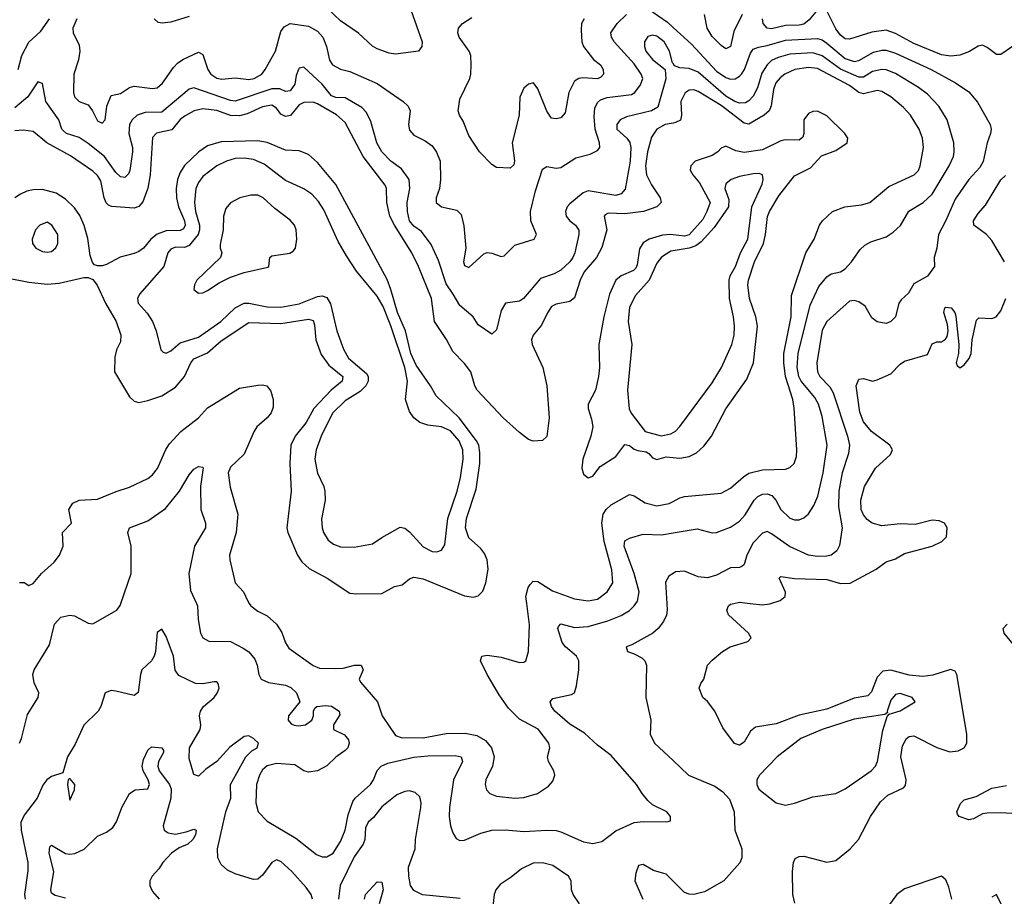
# Model space of a CAD drawing. Header units: inches. Extents: x 1603819 to 1745079, y 385938 to 533966.
# Tile 316 of 561: x 1737151 to 1741445, y 418722 to 422547. Entities that reach past the tile are written whole.
import ezdxf

# ---------------------------------------------------------------- set-up
doc = ezdxf.new("R2010")
doc.units = ezdxf.units.IN
doc.header["$MEASUREMENT"] = 0
for name, color, linetype in [('B7431', 7, 'Continuous'), ('B7432', 7, 'Continuous'), ('B7441', 7, 'Continuous'), ('B7442', 7, 'Continuous')]:
    doc.layers.add(name, color=color, linetype=linetype)

msp = doc.modelspace()

# ---------------------------------------------------------------- linework, layer by layer
at = {"layer": 'B7431', "color": 5}
for points, elevation in [([(1737149.7, 419390), (1737158.7, 419410), (1737184.4, 419515.6), (1737231.6, 419590), (1737233.6, 419610), (1737214.1, 419654.1), (1737208.5, 419690), (1737213.5, 419710), (1737280.9, 419819.1), (1737302.9, 419910), (1737330, 419940.4), (1737368.8, 419948.8), (1737390, 419945.2), (1737450, 419914.3), (1737470, 419910.3), (1737574, 419970), (1737588.5, 419991.5), (1737591.5, 420000)], 260), ([(1737921.9, 420000), (1737926.4, 419990), (1737929.4, 419930), (1737939.6, 419870), (1737948.9, 419850), (1737976, 419836), (1738070, 419834.2), (1738125.4, 419805.4), (1738150, 419788.1), (1738176.5, 419756.5), (1738186.7, 419730), (1738193.6, 419690), (1738203.6, 419670), (1738235.1, 419655.1), (1738310, 419643.5), (1738332.9, 419632.9), (1738358, 419610), (1738372.2, 419570), (1738323.1, 419510), (1738321.1, 419490), (1738335.2, 419475.2), (1738348.2, 419468.2), (1738366.1, 419466.1), (1738397.6, 419470), (1738425, 419490), (1738432, 419510), (1738431.8, 419530), (1738437.6, 419542.4), (1738447.3, 419550), (1738484.8, 419555.2), (1738510, 419552.3), (1738544.2, 419530), (1738546.4, 419513.6), (1738519, 419470), (1738519.3, 419450), (1738567.3, 419427.3), (1738585, 419405), (1738587.5, 419390), (1738581.1, 419370), (1738570, 419358.4), (1738530.1, 419329.9), (1738490, 419291.4), (1738450.1, 419269.9), (1738410, 419263.8), (1738389.7, 419269.7), (1738350, 419295.9), (1738270, 419301.3), (1738230, 419291.7), (1738210, 419274.6), (1738196.1, 419250), (1738183.3, 419210), (1738180.2, 419130), (1738190.2, 419090.2), (1738230.2, 419050.2), (1738355.6, 418975.6), (1738444.7, 418904.7), (1738470, 418894.4), (1738490, 418894.4), (1738518, 418910), (1738550, 418961.6), (1738569.9, 419010.1), (1738583, 419077), (1738603.8, 419136.2), (1738613.3, 419150), (1738680.2, 419210), (1738693.9, 419230), (1738709.5, 419270.5), (1738727, 419290), (1738756.5, 419303.5), (1738870, 419328.8), (1738930, 419334.6), (1739050, 419336.2), (1739076, 419330), (1739081.4, 419310), (1739043.3, 419230), (1739025.6, 419110), (1739024.4, 419070), (1739029.4, 419029.4), (1739039.7, 418999.7), (1739054.3, 418974.3), (1739070, 418965.3), (1739090, 418967.4), (1739161.7, 418998.3), (1739210, 419011.1), (1739268.1, 419011.9), (1739350, 419004.6), (1739450, 419010.9), (1739490, 419009.2), (1739510, 419003.8), (1739610, 418960.2), (1739650, 418952.4), (1739690, 418962), (1739750, 419007.9), (1739830, 419043.6), (1739870, 419048.9), (1739972.3, 419047.7), (1739988.4, 419051.6), (1739989, 419070), (1739972.7, 419090), (1739910, 419120.7), (1739890, 419139.6), (1739864.7, 419170), (1739840.5, 419210), (1739730, 419336.4), (1739670, 419381.5), (1739614, 419434), (1739550, 419473.5), (1739485.1, 419530), (1739469.7, 419550), (1739464.2, 419570), (1739475.3, 419584.7), (1739557, 419603), (1739569.7, 419610.3), (1739579.6, 419640.4), (1739589.8, 419710), (1739589.8, 419750), (1739579.2, 419770), (1739530.7, 419810), (1739517.2, 419830), (1739497.4, 419890), (1739500.2, 419899.8), (1739510, 419911), (1739570, 419895.4), (1739630, 419899), (1739715.7, 419924.3), (1739773.2, 419946.8), (1739810, 419969.4), (1739831, 419989), (1739838, 420000)], 260), ([(1738152, 420000), (1738159.1, 419990), (1738190, 419966.7), (1738230, 419945.6), (1738270, 419910.2), (1738293.5, 419873.5), (1738310, 419828.7), (1738324.2, 419804.2), (1738430, 419728.8), (1738458, 419718), (1738530, 419716.1), (1738562, 419718), (1738610.6, 419730.6), (1738640.5, 419730), (1738649.1, 419710), (1738631.3, 419670), (1738637.2, 419657.2), (1738711, 419571), (1738731.5, 419510), (1738790, 419423.8), (1738814.5, 419414.5), (1738910, 419413.9), (1739010, 419432.3), (1739093.4, 419433.4), (1739143.8, 419423.8), (1739181.8, 419401.8), (1739208.3, 419370), (1739220.2, 419330), (1739213.2, 419290), (1739182.9, 419230), (1739180.7, 419210), (1739186.6, 419186.6), (1739201.3, 419170), (1739230, 419158.4), (1739310, 419150.2), (1739350, 419152.6), (1739409.4, 419170), (1739457.6, 419202.4), (1739476, 419224), (1739484, 419250), (1739480.4, 419270), (1739457.3, 419310), (1739452.2, 419330), (1739462.9, 419370), (1739458.5, 419390), (1739412.1, 419452.1), (1739330, 419495.2), (1739282.5, 419542.5), (1739241.2, 419601.2), (1739189.3, 419690), (1739160.7, 419750), (1739166.3, 419770), (1739190, 419773.9), (1739250, 419765.1), (1739330, 419742.3), (1739350, 419744.4), (1739358, 419750), (1739369, 419791), (1739373.6, 419906.4), (1739362, 420000)], 280), ([(1739973, 420000), (1739975, 419970), (1739971.4, 419948.6), (1739958.6, 419921.4), (1739934.7, 419890), (1739912.4, 419870), (1739820.9, 419819.1), (1739795.1, 419810), (1739800.7, 419790), (1739830, 419780.8), (1739863.3, 419763.3), (1739877.4, 419750), (1739884, 419730), (1739881.4, 419590), (1739903, 419490), (1739900.4, 419430), (1739919.7, 419390), (1740000, 419314)], 240), ([(1738427.7, 418710), (1738421.8, 418730), (1738400.6, 418760.6), (1738338, 418830), (1738290, 418873.7), (1738270, 418881.8), (1738250, 418870.3), (1738210, 418814.9), (1738190, 418797), (1738170, 418794.9), (1738090, 418820.7), (1738056.9, 418836.9), (1738030, 418861.1), (1738014.4, 418890), (1738013.5, 418930), (1738050.1, 419090), (1738071.5, 419150), (1738070.1, 419210), (1738136.8, 419330), (1738163, 419357), (1738185.8, 419370), (1738192.2, 419390), (1738170, 419411.1), (1738150, 419422.5), (1738130, 419419.5), (1738067, 419373), (1738010, 419310.2), (1737963.2, 419276.8), (1737930, 419245.7), (1737910, 419253), (1737890, 419322.8), (1737891.4, 419370), (1737937.4, 419450), (1737941.4, 419470), (1737935.5, 419510), (1737938.6, 419530), (1737951.9, 419550), (1737998.3, 419590), (1738011.8, 419608.2), (1738020.1, 419630), (1738016.2, 419650), (1738010, 419658.3), (1737998.4, 419658.4), (1737949.5, 419649.5), (1737917.3, 419650), (1737845.3, 419685.3), (1737828.8, 419708.8), (1737822, 419770), (1737790, 419855.5), (1737770, 419888.2), (1737750, 419873), (1737743.6, 419790), (1737737.9, 419770), (1737725.6, 419750), (1737683.7, 419710), (1737677, 419690), (1737668.1, 419611.9), (1737650, 419598.4), (1737570, 419617.6), (1737550, 419619.5), (1737523.7, 419610), (1737504.8, 419550), (1737493.6, 419530), (1737430.6, 419469.4), (1737393.4, 419386.6), (1737358.9, 419330), (1737338.7, 419261.3), (1737290, 419244.4), (1737268.5, 419230), (1737252.4, 419207.6), (1737226.3, 419150), (1737170, 419076.8), (1737156, 419044), (1737157.6, 419010), (1737187, 418870), (1737186.3, 418833.7), (1737171.4, 418730), (1737174.1, 418710)], 240), ([(1737350, 418714.5), (1737305.6, 418725.6), (1737290, 418736), (1737287.1, 418750), (1737299.9, 418830), (1737279.5, 418910), (1737282.3, 418937.7), (1737290, 418945.3), (1737350, 418908.5), (1737370, 418905.4), (1737391.3, 418908.7), (1737432.4, 418927.6), (1737490, 418984.9), (1737530, 419002.3), (1737557.5, 419022.5), (1737573.5, 419046.5), (1737595.6, 419110), (1737630, 419170.3), (1737653.8, 419186.2), (1737710, 419190.7), (1737716.4, 419210), (1737710.8, 419230), (1737689.3, 419269.3), (1737684.9, 419290), (1737690, 419318.4), (1737710, 419359.1), (1737725.6, 419374.4), (1737770.2, 419370.2), (1737778, 419358), (1737778.5, 419350), (1737755.5, 419310), (1737753.1, 419290), (1737759.3, 419270), (1737803.5, 419210), (1737811.7, 419190), (1737810.1, 419150), (1737776.5, 419030), (1737780.3, 419010), (1737798.5, 418998.5), (1737830, 418993.4), (1737877.1, 419002.9), (1737910, 419015.6), (1737920.3, 419010), (1737917.7, 418990), (1737905.8, 418970), (1737883.7, 418950), (1737846.1, 418933.9), (1737812.8, 418910), (1737774.7, 418870), (1737757.3, 418842.7), (1737728.1, 418810), (1737719, 418790), (1737718.5, 418770), (1737730, 418743), (1737759.3, 418710)], 220), ([(1739072.1, 418712.1), (1738908.1, 418728.1), (1738870, 418747.4), (1738855.5, 418770), (1738847.2, 418810), (1738846, 418850), (1738875.3, 418930), (1738877.3, 418970), (1738900.1, 419110), (1738901.8, 419130), (1738895.7, 419155.7), (1738875.3, 419175.3), (1738850, 419181.8), (1738830, 419179.3), (1738795, 419165), (1738730, 419111.9), (1738694.2, 419065.8), (1738670, 419045.2), (1738658.7, 419021.3), (1738655.6, 418970), (1738648.6, 418950), (1738610, 418894.4), (1738548, 418770), (1738541.6, 418710)], 240), ([(1739592.3, 418690), (1739563.9, 418730), (1739556.9, 418750), (1739555.6, 418790), (1739543.6, 418810), (1739476, 418856), (1739430, 418868.8), (1739390, 418867.4), (1739338.5, 418841.5), (1739294.6, 418805.4), (1739245.9, 418774.1), (1739226.8, 418750), (1739219.5, 418730), (1739210.6, 418649.4)], 240), ([(1740000, 418788.4), (1739970, 418818.2), (1739914.2, 418834.2), (1739870, 418861.1), (1739850, 418856.3), (1739837.2, 418822.8), (1739832.8, 418790), (1739867.8, 418710)], 240), ([(1738654.9, 418710), (1738659.4, 418730), (1738710, 418785.5), (1738730, 418784), (1738735.8, 418750), (1738717.8, 418690)], 220)]:
    msp.add_lwpolyline(points, dxfattribs=dict(at, elevation=elevation))
at = {"layer": 'B7431', "color": 5, "elevation": 240}
msp.add_lwpolyline([(1737370, 419236), (1737362.8, 419230), (1737359.5, 419210), (1737370, 419141), (1737390, 419186), (1737391.7, 419210)], close=True, dxfattribs=at)
at = {"layer": 'B7432', "color": 5}
for points, elevation in [([(1739850, 422623.5), (1739975.5, 422535.5), (1740000, 422513)], 240), ([(1737399.6, 422550), (1737382.2, 422510), (1737383.9, 422490), (1737410, 422435.6), (1737413.7, 422410), (1737407.8, 422372.2), (1737387.1, 422310), (1737386, 422230), (1737389.8, 422210), (1737410, 422189.7), (1737450, 422175.1), (1737468.7, 422150), (1737490, 422105.3), (1737510, 422095.1), (1737523.2, 422110), (1737530.2, 422170), (1737550, 422216.9), (1737590, 422224.5), (1737629.1, 422250.9), (1737650, 422256.3), (1737730, 422246.5), (1737750, 422249.1), (1737774, 422270), (1737821.1, 422338.9), (1737840.6, 422359.4), (1737864.7, 422375.3), (1737930, 422405.1), (1737950, 422395.1), (1737971.4, 422330), (1737984.5, 422310), (1738010, 422292.1), (1738032.5, 422287.5), (1738090, 422292.8), (1738150, 422285.8), (1738172.9, 422290), (1738206.7, 422310), (1738220.7, 422330), (1738266.6, 422410), (1738290, 422495.1), (1738304.1, 422515.9), (1738330, 422529.8), (1738410, 422518.1), (1738450, 422496.5), (1738473.3, 422470), (1738489.1, 422430), (1738502.5, 422370), (1738514.7, 422350), (1738550, 422330.7), (1738590, 422321.6), (1738710, 422269), (1738823.6, 422190), (1738844.2, 422170), (1738854, 422150), (1738846.5, 422090), (1738850, 422065.6), (1738870, 422042.8), (1738919.1, 422019.1), (1738950, 421996.3), (1738968.4, 421968.4), (1738984.1, 421930), (1738986.2, 421850), (1738981.7, 421810), (1738967, 421770), (1738966.6, 421750), (1738990.6, 421730.6), (1739056.6, 421716.6), (1739076.6, 421696.6), (1739088.1, 421648.1), (1739096.8, 421550), (1739086.3, 421490), (1739090, 421475.1), (1739110, 421466), (1739175, 421525), (1739190, 421531), (1739210, 421528.9), (1739250, 421513.3), (1739263.6, 421516.4), (1739310, 421562.9), (1739394.4, 421590), (1739404, 421610), (1739380.1, 421670), (1739378.6, 421710), (1739399.8, 421800.2), (1739430, 421895.1), (1739450, 421907.1), (1739490, 421899.4), (1739510, 421902.4), (1739576.1, 421943.9), (1739639.1, 421960.9), (1739670, 421975.8), (1739680.2, 421990), (1739679.4, 422010), (1739661, 422070), (1739655.9, 422124.1), (1739659.4, 422160.6), (1739670, 422185.7), (1739683.3, 422196.7), (1739712.5, 422207.5), (1739818.9, 422221.1), (1739833.8, 422230), (1739857.6, 422262.4), (1739867.8, 422290), (1739861.4, 422310), (1739830, 422354.6), (1739743.2, 422450), (1739732, 422470), (1739729.2, 422490), (1739756, 422530), (1739796.8, 422570)], 240), ([(1737890, 422561), (1737810, 422535.8), (1737772.1, 422532.1), (1737755.1, 422535.1), (1737737.2, 422550)], 220), ([(1738856.5, 422590), (1738906, 422450), (1738903.8, 422430), (1738890.5, 422410), (1738790, 422397.1), (1738761.6, 422401.6), (1738710, 422419.1), (1738690, 422431.2), (1738628.1, 422488.1), (1738550, 422542), (1738494.5, 422594.5)], 220), ([(1739611.8, 422550), (1739601.5, 422530), (1739599.1, 422500.9), (1739602.3, 422450), (1739609.7, 422429.7), (1739653.5, 422373.5), (1739683.2, 422350), (1739695.9, 422330), (1739696.3, 422310), (1739684.4, 422295.6), (1739671.1, 422288.9), (1739606.6, 422293.4), (1739589.7, 422290.3), (1739570, 422278.5), (1739545.1, 422230), (1739530, 422140.9), (1739510, 422118.9), (1739490, 422115.1), (1739470, 422117.6), (1739450, 422147.8), (1739410, 422244.7), (1739391.2, 422271.2), (1739370, 422266), (1739350, 422248), (1739331.3, 422208.7), (1739329.6, 422130), (1739297.9, 422010), (1739308.5, 421931.5), (1739306, 421914), (1739290, 421899.5), (1739230, 421901.6), (1739210, 421915.6), (1739155.6, 421970), (1739110, 422041.6), (1739084.2, 422104.2), (1739068.6, 422130), (1739063.5, 422150), (1739070, 422200.7), (1739113.3, 422290), (1739118.7, 422310), (1739120.2, 422350), (1739118.4, 422390), (1739110.6, 422410), (1739067.8, 422470), (1739061.2, 422490), (1739064.1, 422510), (1739081.2, 422530), (1739123.1, 422556.9)], 220), ([(1737144.4, 422330), (1737159.9, 422390), (1737190, 422449.3), (1737242.6, 422497.4), (1737280.4, 422550)], 240), ([(1740000, 422355.3), (1739998.2, 422358.2), (1739984.5, 422410), (1739960.7, 422450), (1739930, 422474.5), (1739910, 422479.9), (1739890, 422473.7), (1739876, 422450), (1739875.5, 422430), (1739881.2, 422410), (1739910, 422372.8), (1739965, 422330), (1739968.4, 422288.4), (1739934.1, 422165.9), (1739905.7, 422150), (1739796.6, 422123.4), (1739769.2, 422110), (1739754.4, 422090), (1739754.3, 422070), (1739798.8, 422030), (1739811.4, 422011.4), (1739816.2, 421990), (1739812.6, 421930), (1739791.9, 421808.1), (1739773.3, 421786.7), (1739750, 421779.6), (1739630, 421800.5), (1739608.3, 421791.7), (1739550, 421743.5), (1739538.6, 421730), (1739531, 421710), (1739534.6, 421690), (1739550, 421669.4), (1739574.7, 421650), (1739588.5, 421628.5), (1739589.2, 421609.2), (1739572.2, 421530), (1739563.7, 421510), (1739549.4, 421490), (1739510, 421454.2), (1739482.1, 421437.9), (1739422.1, 421417.9), (1739347.4, 421330), (1739330, 421319.4), (1739270, 421309.8), (1739250, 421278.4), (1739230, 421194), (1739210, 421175.1), (1739150, 421215.8), (1739128.5, 421250), (1739070, 421299.7), (1739041.7, 421350), (1739010, 421394.6), (1738976.5, 421496.5), (1738945.6, 421565.6), (1738902.4, 421622.4), (1738870, 421645.5), (1738850.8, 421670), (1738841.5, 421710), (1738840.1, 421750), (1738852.8, 421810), (1738849.9, 421850), (1738816.3, 421896.3), (1738769.9, 421930), (1738730, 421970.7), (1738708.5, 422010), (1738682.3, 422102.3), (1738662.7, 422142.7), (1738643.5, 422163.5), (1738570, 422206.5), (1738530, 422207.6), (1738510, 422215.4), (1738470, 422266.2), (1738390, 422339.2), (1738370, 422335.1), (1738366.2, 422330), (1738355.9, 422304.1), (1738350, 422265.3), (1738330, 422236.9), (1738310, 422233.6), (1738285.3, 422245.3), (1738250, 422245.3), (1738090, 422192), (1738070, 422194.7), (1737910, 422249.4), (1737890, 422243.2), (1737770, 422144.1), (1737698.3, 422141.7), (1737663.8, 422130), (1737640.8, 422110), (1737630, 422089.5), (1737626.4, 422050), (1737642.5, 421990), (1737643, 421970), (1737631.3, 421888.7), (1737625.5, 421874.5), (1737610, 421857.7), (1737590, 421861), (1737570, 421880.6), (1737520.9, 421950), (1737450, 422007.1), (1737410, 422032.5), (1737355.3, 422050), (1737341.4, 422061.4), (1737334.3, 422070), (1737321.1, 422110), (1737264.5, 422190), (1737250, 422269.2), (1737230, 422276.2), (1737185.6, 422210), (1737130, 422162.8)], 260), ([(1740000, 422096.1), (1739965.5, 422090), (1739929.4, 422070), (1739905.4, 422034.6), (1739888.2, 421970), (1739879.7, 421910), (1739884.8, 421870), (1739905.8, 421825.8), (1739943.5, 421770), (1739948.6, 421750), (1739929.1, 421730), (1739870.6, 421709.4), (1739790, 421700.4), (1739717.3, 421702.7), (1739704.1, 421695.9), (1739699.7, 421690), (1739710.6, 421630), (1739690, 421552.4), (1739665.7, 421510), (1739612.7, 421447.3), (1739594.4, 421410), (1739570, 421332.8), (1739550, 421317.8), (1739490, 421306.4), (1739470, 421295.3), (1739451.8, 421268.2), (1739426.4, 421213.6), (1739390.2, 421170), (1739382.9, 421150), (1739386.2, 421130), (1739431.6, 421030), (1739448.9, 420948.9), (1739459.3, 420810), (1739450, 420728.3), (1739430, 420711), (1739390, 420708.2), (1739370, 420715.3), (1739330, 420745.9), (1739259.9, 420810), (1739145.4, 420930), (1739135.2, 420950), (1739117.6, 421010), (1739090, 421047.3), (1739039.9, 421099.9), (1739012.1, 421152.1), (1738959.3, 421230), (1738946.2, 421330), (1738889.4, 421470), (1738860.9, 421530), (1738785.4, 421650), (1738765.5, 421690), (1738752.2, 421750), (1738750.9, 421810), (1738744.3, 421824.3), (1738648, 421950), (1738570, 422098.6), (1738531.9, 422131.9), (1738450, 422180.4), (1738430, 422187.8), (1738390, 422185.7), (1738370, 422175.3), (1738331.4, 422128.6), (1738310, 422124.1), (1738290, 422134.5), (1738270, 422160.8), (1738250, 422173.4), (1738210, 422167.2), (1738143.3, 422136.7), (1738110, 422127.1), (1738070, 422128.5), (1738010, 422150.3), (1737950, 422157.4), (1737911.4, 422148.6), (1737872.2, 422127.8), (1737850, 422111.1), (1737813.9, 422066.1), (1737748.1, 422051.9), (1737730, 422033.5), (1737720.5, 421870), (1737710, 421812.1), (1737687.1, 421752.9), (1737670, 421732.1), (1737650, 421724.1), (1737551.7, 421731.7), (1737538.1, 421738.1), (1737527.4, 421747.4), (1737518.5, 421770), (1737504, 421844), (1737490, 421867), (1737470, 421886.2), (1737372.5, 421952.5), (1737268.9, 422010), (1737210, 422058.9), (1737165.6, 422065.6), (1737130, 422061.4)], 280), ([(1736990, 421441.2), (1737190, 421402.1), (1737270, 421393.1), (1737322.3, 421397.7), (1737430, 421422), (1737450, 421421.6), (1737470, 421414), (1737489.1, 421389.1), (1737525, 421310), (1737571, 421230), (1737592.2, 421170), (1737590, 421141.2), (1737573, 421107), (1737565.1, 421074.9), (1737564, 421010), (1737630, 420901.1), (1737650, 420882.3), (1737670, 420877.2), (1737710, 420884.8), (1737770, 420905.7), (1737830, 420943.9), (1737869.4, 420990), (1737897.3, 421050), (1737910, 421066.7), (1737970, 421093.6), (1738030, 421145.6), (1738150, 421225.5), (1738290, 421220.7), (1738410, 421240.4), (1738430, 421234.2), (1738435.8, 421215.8), (1738441.9, 421150), (1738465.6, 421085.6), (1738498.9, 421038.9), (1738559.4, 420990), (1738557.6, 420970), (1738509.1, 420930.9), (1738434.2, 420850), (1738399.5, 420790), (1738352, 420730), (1738333.2, 420690), (1738329.5, 420610), (1738335.3, 420490), (1738315.4, 420330), (1738319.8, 420310), (1738361.7, 420210), (1738381.8, 420181.8), (1738413.1, 420153.1), (1738491.5, 420110), (1738590, 420045.3), (1738621.2, 420041.2), (1738730, 420043.6), (1738785.5, 420074.5), (1738819.1, 420080.9), (1738850, 420107.2), (1738870, 420114.4), (1738910, 420107.7), (1739090, 420033.8), (1739130, 420028), (1739150, 420033.1), (1739170, 420054), (1739183.7, 420090), (1739193.8, 420150), (1739189.9, 420190), (1739177.5, 420217.5), (1739160.8, 420240.8), (1739110, 420286.8), (1739094.2, 420330), (1739098.9, 420370), (1739141.6, 420498.4), (1739158.1, 420610), (1739157.9, 420657.9), (1739152.4, 420690), (1739143.4, 420710), (1739066.7, 420810), (1738966.4, 420906.4), (1738942, 420950), (1738880, 421040), (1738856.5, 421090), (1738833, 421190), (1738798.3, 421270), (1738769.7, 421369.7), (1738752.8, 421412.8), (1738530, 421827.9), (1738450, 421923.7), (1738410, 421959.1), (1738370, 421975), (1738310, 421977.4), (1738230, 422010.9), (1738190, 422018.8), (1738030, 422013.7), (1737970, 421995.9), (1737932.6, 421970), (1737870, 421910.5), (1737850, 421880.3), (1737839.5, 421850), (1737833.6, 421810), (1737834.9, 421770), (1737843.2, 421730), (1737869.3, 421670), (1737872.6, 421650), (1737865, 421635), (1737850, 421627), (1737790, 421625.6), (1737750, 421610.6), (1737722, 421590), (1737690, 421550.6), (1737670, 421535.8), (1737650, 421526.5), (1737589, 421511), (1737530, 421479.2), (1737510, 421473.3), (1737490, 421472.8), (1737477.4, 421477.4), (1737467.7, 421487.7), (1737458.6, 421518.6), (1737447.5, 421592.5), (1737431.6, 421648.4), (1737412.6, 421692.6), (1737390, 421726.1), (1737350, 421764.2), (1737310, 421789.9), (1737250, 421806.2), (1737210, 421805), (1737181.6, 421798.4), (1737153.6, 421786.4), (1737130.2, 421770)], 320), ([(1740000, 421608), (1739990, 421609.1), (1739953.5, 421606.5), (1739896.5, 421590), (1739870, 421573.1), (1739853.3, 421546.7), (1739843.2, 421476.8), (1739837.3, 421462.7), (1739827.9, 421452.1), (1739773.4, 421430), (1739750.7, 421410), (1739723.4, 421350), (1739698.5, 421250), (1739677.1, 421130), (1739679.2, 421030), (1739675.3, 420990), (1739661.7, 420930), (1739629.5, 420870), (1739630.1, 420850), (1739644.6, 420804.6), (1739649.6, 420770), (1739642, 420730), (1739606.6, 420630), (1739601.8, 420590), (1739610, 420563.8), (1739630, 420547.6), (1739650, 420554.6), (1739682.5, 420597.5), (1739750, 420641.6), (1739790, 420693.1), (1739810, 420689.6), (1739830, 420673.5), (1739846.9, 420666.9), (1739882.1, 420662.1), (1739894.6, 420654.6), (1739910, 420635.9), (1739928.7, 420628.7), (1739970, 420640.1), (1740000, 420636.7)], 320), ([(1740000, 421538.6), (1739990, 421536.9), (1739950, 421510.7), (1739930, 421484), (1739896.6, 421410), (1739836.2, 421343.8), (1739810, 421293.3), (1739804.2, 421230), (1739820.9, 421130), (1739800.9, 420930), (1739809.3, 420849.3), (1739817.8, 420830), (1739878, 420750), (1739948.3, 420731.7), (1739990, 420739.7), (1740000, 420745.5)], 340), ([(1737150, 420091.3), (1737170, 420091), (1737190, 420078.8), (1737210, 420086.8), (1737246.3, 420130), (1737300.5, 420179.5), (1737324, 420210), (1737339.7, 420250), (1737338, 420310), (1737377, 420350), (1737365.3, 420410), (1737382, 420438), (1737410, 420450.2), (1737490, 420454.3), (1737571.1, 420488.9), (1737630, 420507.2), (1737710, 420544.8), (1737730, 420561.5), (1737751.2, 420588.8), (1737788.5, 420671.5), (1737804.3, 420695.7), (1737852.8, 420750), (1737929.9, 420810.1), (1737970, 420853.8), (1738110, 420938.6), (1738190, 420952.4), (1738210, 420953.8), (1738229, 420949), (1738245.8, 420925.8), (1738256.8, 420890), (1738256.1, 420856.1), (1738248.1, 420831.9), (1738230.2, 420810), (1738184.8, 420770), (1738171.5, 420748.5), (1738130, 420651.6), (1738070, 420595), (1738060.4, 420570), (1738068, 420508), (1738101.6, 420390), (1738094.6, 420310), (1738065.7, 420210), (1738066.7, 420190), (1738090.2, 420090), (1738126.9, 420050), (1738145, 420010), (1738152, 420000)], 280), ([(1737591.5, 420000), (1737637.1, 420130), (1737637.4, 420250), (1737623, 420310), (1737629.3, 420330), (1737710, 420359.7), (1737786.2, 420413.8), (1737848.2, 420490), (1737890, 420561.1), (1737910, 420585.3), (1737930, 420597), (1737950, 420594), (1737951.1, 420591.1), (1737939.4, 420510), (1737941.3, 420410), (1737960.6, 420350), (1737961.1, 420330), (1737913.8, 420250), (1737888.4, 420130), (1737896.4, 420056.4), (1737921.9, 420000)], 260), ([(1739362, 420000), (1739358.3, 420030), (1739368.4, 420070), (1739376.7, 420083.3), (1739390, 420097.2), (1739410, 420095.5), (1739474.6, 420054.6), (1739570, 420019.9), (1739630, 420011.6), (1739670, 420018.9), (1739713, 420050), (1739736.9, 420090), (1739733.3, 420146.7), (1739699.8, 420270), (1739689.6, 420350.4), (1739695, 420390), (1739708.2, 420410), (1739730.7, 420430), (1739810, 420476), (1739830, 420469.4), (1739878.3, 420438.3), (1739930, 420426.5), (1739983.8, 420436.2), (1740000, 420444.9)], 280), ([(1739838, 420000), (1739844.4, 420010), (1739851.6, 420050), (1739829.9, 420130), (1739786.9, 420250), (1739790, 420273.4), (1739810, 420284.7), (1739870, 420301.6), (1739950, 420299.4), (1740000, 420307.8)], 260), ([(1740000, 420130.9), (1739981.2, 420118.8), (1739966.6, 420093.4), (1739973, 420000)], 240)]:
    msp.add_lwpolyline(points, dxfattribs=dict(at, elevation=elevation))
for points, elevation in [([(1738130, 421943.1), (1738090, 421940.7), (1738052, 421930), (1738010, 421909.1), (1737950, 421863.2), (1737930, 421837.2), (1737918.3, 421810), (1737912.5, 421750), (1737918.2, 421710), (1737935.4, 421650), (1737935.1, 421630), (1737928.7, 421610), (1737890, 421562.4), (1737870, 421553.7), (1737830, 421554.4), (1737810, 421546), (1737797.1, 421530), (1737779.3, 421470), (1737673.4, 421350), (1737664.2, 421330), (1737667.2, 421310), (1737707.1, 421267.1), (1737730.2, 421230), (1737746, 421190), (1737766.4, 421106.4), (1737776.5, 421096.5), (1737790, 421092), (1737810, 421102.3), (1737850, 421137.4), (1737930, 421161.5), (1738028.3, 421230), (1738090.5, 421289.5), (1738130, 421309.7), (1738150.5, 421310.5), (1738230, 421293.6), (1738290, 421292.1), (1738370, 421306.9), (1738450, 421339.7), (1738470, 421342.8), (1738490, 421335.4), (1738506.9, 421306.9), (1738534.1, 421190), (1738563.3, 421110), (1738584.5, 421070), (1738662.6, 421002.6), (1738670.9, 420990), (1738670.9, 420970), (1738660.8, 420950), (1738635.3, 420924.7), (1738570, 420884.3), (1738514.6, 420830), (1738465.9, 420730), (1738443, 420670), (1738437.7, 420630), (1738444.5, 420590), (1738450, 420568.5), (1738477.7, 420510), (1738481.4, 420490), (1738482.3, 420450), (1738467.2, 420367.2), (1738469.4, 420330), (1738476.3, 420310), (1738496.4, 420276.4), (1738518.7, 420258.7), (1738550, 420247.1), (1738610, 420244.8), (1738690, 420260.2), (1738730, 420288.4), (1738810, 420332.9), (1738830, 420329.1), (1738850, 420312.4), (1738910, 420246.7), (1738950, 420226.7), (1738970, 420224.8), (1738990, 420232.6), (1739005, 420255), (1739018.6, 420370), (1739058.8, 420490), (1739073.4, 420550), (1739084.5, 420630), (1739083.6, 420670), (1739066.7, 420710), (1739030, 420752.5), (1738990, 420771), (1738930, 420777.6), (1738895.4, 420790), (1738869.6, 420809.6), (1738850, 420837.6), (1738832.7, 420890), (1738842.7, 420970), (1738830.7, 421029.3), (1738770, 421211.3), (1738735.2, 421295.2), (1738710, 421341.3), (1738619.9, 421450), (1738576.1, 421516.1), (1738539.8, 421579.8), (1738477.1, 421717.1), (1738454.3, 421754.3), (1738425.4, 421785.4), (1738390, 421809.2), (1738310, 421844.7), (1738216.3, 421916.3), (1738170, 421937.4)], 340), ([(1738190, 421782), (1738158.3, 421781.7), (1738110.3, 421769.7), (1738070, 421747.6), (1738050, 421723.7), (1738039.6, 421690), (1738037.8, 421630), (1738025.7, 421565.7), (1738025.3, 421550), (1738031.7, 421530), (1738027, 421510), (1737923.8, 421410), (1737913.4, 421390), (1737910.7, 421370), (1737930, 421353.4), (1737950, 421354.9), (1737970, 421365.3), (1738021.1, 421398.9), (1738070, 421423.1), (1738130, 421443.7), (1738232.7, 421467.3), (1738237.2, 421470), (1738241.2, 421510), (1738250, 421517.3), (1738328.3, 421528.3), (1738343.6, 421536.4), (1738354, 421550), (1738359.6, 421590), (1738356.9, 421630), (1738349.6, 421650), (1738330, 421671.6), (1738262.9, 421722.9), (1738212.8, 421770)], 360), ([(1737270, 421662.9), (1737239.1, 421650), (1737219.5, 421630), (1737204.6, 421590), (1737206.7, 421570), (1737220.5, 421550), (1737250, 421534.9), (1737270, 421532), (1737290, 421535.8), (1737308.5, 421551.5), (1737317.2, 421570), (1737317.2, 421610), (1737291.6, 421650)], 340)]:
    msp.add_lwpolyline(points, close=True, dxfattribs=dict(at, elevation=elevation))
at = {"layer": 'B7441', "color": 5}
for points, elevation in [([(1740531.6, 418691.6), (1740522.9, 418730), (1740521.2, 418830), (1740524.7, 418870), (1740533.2, 418886.8), (1740550, 418896.1), (1740570, 418898), (1740670, 418870.9), (1740710, 418879), (1740772.2, 418930), (1740809.1, 418970), (1740861.3, 419070), (1740905.4, 419134.6), (1740936.9, 419163.1), (1741004.4, 419195.6), (1741013.7, 419206.3), (1741016.1, 419230), (1740993.1, 419330), (1741000.8, 419379.2), (1741018.2, 419410), (1741030, 419419.5), (1741050, 419422), (1741150, 419370.7), (1741207.2, 419352.8), (1741243.3, 419356.7), (1741270, 419370.3), (1741281.1, 419390), (1741280.9, 419430), (1741238.2, 419690), (1741230, 419704.2), (1741210, 419711.4), (1741133.2, 419686.8), (1741090, 419681.9), (1741030, 419686.9), (1740950, 419708.4), (1740915.6, 419704.4), (1740890, 419678.2), (1740865.5, 419614.5), (1740850, 419597.1), (1740790, 419586), (1740670, 419539.2), (1740550, 419512.4), (1740450, 419474.6), (1740359.3, 419460.7), (1740337.1, 419442.9), (1740310, 419394.5), (1740290, 419382), (1740268.3, 419388.3), (1740216.8, 419456.8), (1740182.4, 419530), (1740150, 419571.6), (1740129.6, 419590), (1740114, 419630), (1740120.7, 419650), (1740134.7, 419670), (1740149.8, 419730.2), (1740170, 419753), (1740216, 419790), (1740249.3, 419810), (1740325.8, 419834.2), (1740340.9, 419850), (1740329.6, 419870), (1740242, 419950), (1740234, 419970), (1740241.3, 419990), (1740250, 419996.5), (1740265.2, 420000)], 220), ([(1740336.2, 420000), (1740390, 419993.4), (1740421.7, 419998.3), (1740427, 420000)], 220), ([(1741508.7, 419790), (1741443.6, 419870), (1741439.6, 419890), (1741457, 419910)], 180), ([(1740000, 419314), (1740067.7, 419250), (1740182, 419202), (1740217.8, 419177.8), (1740246.6, 419146.6), (1740266, 419090), (1740268.9, 419010), (1740299.8, 418930), (1740300.4, 418890), (1740291.6, 418868.4), (1740222, 418790), (1740137.8, 418742.2), (1740090, 418730.2), (1740070, 418731.1), (1740050, 418738.8), (1740000, 418788.4)], 240), ([(1741501.3, 419081.3), (1741430, 419086.5), (1741370, 419085.3), (1741350, 419081.4), (1741310, 419059.6), (1741290, 419055.4), (1741247.6, 419070), (1741240.6, 419080.6), (1741237.8, 419090), (1741253.6, 419126.4), (1741270, 419143), (1741321.8, 419158.2), (1741390, 419193.8), (1741453.7, 419206.3)], 180), ([(1741216, 418710), (1741202.5, 418762.5), (1741190, 418793.6), (1741170, 418809.7), (1741010, 418755), (1740975.6, 418730), (1740939.7, 418680.3)], 220), ([(1741439.8, 418670), (1741410, 418729.5), (1741390, 418718)], 220)]:
    msp.add_lwpolyline(points, dxfattribs=dict(at, elevation=elevation))
at = {"layer": 'B7441', "color": 5, "elevation": 240}
msp.add_lwpolyline([(1740990, 419607.7), (1740970, 419602), (1740950, 419578.4), (1740933.4, 419530), (1740935.3, 419524.7), (1740924.1, 419515.9), (1740790, 419494.6), (1740650.3, 419450), (1740558, 419410), (1740453.7, 419330), (1740377.1, 419250), (1740365.5, 419230), (1740364.9, 419210), (1740374.8, 419190), (1740450.4, 419130.4), (1740490, 419120.5), (1740530, 419128.4), (1740610, 419155.5), (1740710, 419170.6), (1740750, 419190.4), (1740864, 419270), (1740882.2, 419290), (1740892.3, 419310), (1740914.7, 419445.3), (1740933.7, 419506.3), (1740942.5, 419517.5), (1740990, 419531.4), (1741056, 419570), (1741042.9, 419590)], close=True, dxfattribs=at)
at = {"layer": 'B7442', "color": 5}
for points, elevation in [([(1740301.8, 422570), (1740264.6, 422495.4), (1740250.5, 422429.5), (1740230, 422420.2), (1740210, 422433.7), (1740170, 422474.2), (1740148.3, 422510), (1740137.5, 422570)], 220), ([(1740630, 422590.4), (1740594, 422546), (1740570, 422528), (1740550, 422522.8), (1740490, 422521), (1740430, 422507.3), (1740410, 422509.5), (1740393.7, 422530), (1740389.9, 422550)], 220), ([(1741480.4, 422430), (1741430, 422395.8), (1741410, 422395.8), (1741370, 422426.3), (1741350, 422435.1), (1741330, 422431.3), (1741292.3, 422407.7), (1741250, 422392.3), (1741211.7, 422388.3), (1741170, 422393.2), (1741050, 422443.1), (1740970, 422487.3), (1740930, 422501.1), (1740866.9, 422493.1), (1740770, 422461.3), (1740750, 422464), (1740730, 422479.6), (1740710, 422507.6), (1740670, 422585.8)], 220), ([(1740000, 422513), (1740079.8, 422439.8), (1740190, 422321.8), (1740230, 422295.2), (1740250, 422287.7), (1740270.5, 422289.5), (1740290, 422299.9), (1740298.7, 422310), (1740310.9, 422329.1), (1740338.4, 422401.6), (1740350, 422418), (1740372.2, 422427.8), (1740410, 422434.2), (1740490, 422458.2), (1740630, 422465.6), (1740650, 422458.4), (1740670, 422443.9), (1740750, 422377.4), (1740790, 422364.9), (1740810, 422368.2), (1740874.2, 422405.8), (1740910, 422414.3), (1740930, 422413.5), (1740970, 422401.2), (1741125, 422330), (1741232.1, 422272.1), (1741290, 422232.2), (1741327.6, 422187.6), (1741382.6, 422090), (1741386.9, 422070), (1741384.7, 422050), (1741369.8, 422010), (1741352.3, 421927.7), (1741337.9, 421902.1), (1741290, 421849.2), (1741230, 421763.5), (1741189.5, 421670.5), (1741157.7, 421610), (1741149.8, 421550.2), (1741138.3, 421510), (1741140.9, 421470), (1741110, 421428.5), (1741050, 421394.6), (1741026.1, 421353.9), (1740994.8, 421325.2), (1740985.1, 421310), (1740969.6, 421250), (1740950, 421230.4), (1740930, 421221.7), (1740890, 421229.2), (1740866.6, 421246.6), (1740837.5, 421297.5), (1740810, 421316.1), (1740790, 421321.6), (1740770, 421319.5), (1740670, 421230.2), (1740650, 421192.2), (1740627.5, 421050), (1740629.9, 421010), (1740640.6, 420990), (1740684.4, 420944.4), (1740698.6, 420918.6), (1740761.5, 420730), (1740769.9, 420690), (1740765.1, 420654.9), (1740737.1, 420570), (1740723, 420490), (1740722.1, 420422.1), (1740737.8, 420330), (1740726.5, 420253.5), (1740714.7, 420230), (1740690, 420211.3), (1740670, 420206.3), (1740630, 420204.4), (1740590, 420210.8), (1740508.3, 420248.3), (1740430, 420304.2), (1740410, 420313.2), (1740390, 420307.2), (1740350, 420264.7), (1740321.5, 420210), (1740310.6, 420169.4), (1740299.4, 420160.6), (1740290, 420156.5), (1740250, 420155.8), (1740190, 420122.8), (1740150, 420111.5), (1740110, 420116), (1740050, 420140.7), (1740010, 420137.3), (1740000, 420130.9)], 240), ([(1740000, 420307.8), (1740105.4, 420325.4), (1740170, 420308), (1740190, 420309.2), (1740250, 420333.2), (1740290, 420358.6), (1740314.1, 420385.9), (1740354.1, 420450), (1740370, 420467.1), (1740390, 420477.1), (1740410, 420478.3), (1740430.8, 420470.8), (1740448.4, 420450), (1740470.1, 420410), (1740510, 420372.5), (1740530, 420364.2), (1740550, 420364.6), (1740570, 420373.2), (1740590, 420391.6), (1740613.3, 420426.7), (1740631.7, 420468.3), (1740655.3, 420570), (1740672.8, 420690), (1740650, 420815.6), (1740633.8, 420870), (1740617.8, 420897.8), (1740558.4, 420970), (1740548.5, 420990), (1740540.8, 421030), (1740545.9, 421090), (1740598, 421302), (1740636.5, 421383.5), (1740670, 421424.3), (1740690, 421438.3), (1740730, 421446.3), (1740750, 421460.2), (1740777.6, 421490), (1740815.5, 421544.5), (1740836.6, 421563.4), (1740863, 421577), (1740930, 421599.6), (1740960.6, 421619.4), (1740991.6, 421648.4), (1741028.5, 421711.5), (1741090.4, 421749.6), (1741130, 421785.2), (1741204.5, 421910), (1741222.9, 421950), (1741226.6, 421970), (1741224.5, 422010), (1741195.8, 422110), (1741159.8, 422170), (1741110, 422222.3), (1741070, 422251.7), (1740970, 422312.3), (1740930, 422327.6), (1740909.9, 422329.9), (1740870, 422320.3), (1740830, 422295.7), (1740810, 422295.7), (1740730, 422331.6), (1740650, 422389), (1740610, 422402.1), (1740510, 422396.9), (1740457.8, 422382.2), (1740430, 422368.9), (1740409.8, 422350.2), (1740386.6, 422313.4), (1740368.3, 422250), (1740350, 422213.8), (1740330, 422192.9), (1740315.4, 422184.6), (1740290, 422183.2), (1740270, 422189.9), (1740230, 422213.7), (1740110, 422317.7), (1740070, 422334.6), (1740030, 422337), (1740005.9, 422345.9), (1740000, 422355.3)], 260), ([(1740000, 420444.9), (1740030, 420461.2), (1740050, 420466.9), (1740210, 420480.5), (1740250, 420503), (1740306.9, 420553.1), (1740331.2, 420568.8), (1740390, 420582.5), (1740490, 420586.2), (1740510, 420593.1), (1740528.9, 420611.1), (1740538.2, 420641.8), (1740540.3, 420670), (1740527.8, 420852.2), (1740522, 420890), (1740489.9, 420990.1), (1740482.6, 421050), (1740482.8, 421090), (1740515.7, 421250), (1740517.1, 421342.9), (1740579.4, 421530), (1740615.6, 421590), (1740638.7, 421650), (1740652, 421670), (1740695.4, 421710), (1740749.4, 421730), (1740821.5, 421738.5), (1740857.7, 421750), (1740941.3, 421818.7), (1741050.9, 421870), (1741070, 421889.1), (1741078.4, 421910), (1741092.5, 421990), (1741087.2, 422030), (1741073.4, 422070), (1741035, 422130), (1741004.4, 422164.4), (1740950.3, 422210.3), (1740910, 422233.3), (1740890, 422238.4), (1740830, 422224.1), (1740810, 422228.8), (1740770, 422259.5), (1740630, 422334.7), (1740590, 422339), (1740530.7, 422329.3), (1740486.8, 422310), (1740466.5, 422293.5), (1740448.9, 422271.1), (1740437.8, 422242.2), (1740428.6, 422171.4), (1740419.6, 422150), (1740397, 422130), (1740330, 422090.8), (1740310, 422095), (1740210, 422172.2), (1740110, 422234.1), (1740090, 422241.2), (1740070, 422239.6), (1740052.5, 422227.5), (1740034.1, 422190), (1740037, 422130), (1740032, 422108), (1740010, 422097.9), (1740000, 422096.1)], 280), ([(1740000, 420636.7), (1740030, 420633.3), (1740070, 420641.5), (1740102.6, 420657.4), (1740134.3, 420685.7), (1740167.5, 420730), (1740230.4, 420849.6), (1740321.8, 420978.2), (1740350.7, 421049.3), (1740368.5, 421210), (1740360.6, 421250), (1740333.8, 421330), (1740326.6, 421390), (1740328.6, 421410), (1740354.9, 421490), (1740393.8, 421570), (1740403.4, 421610), (1740412.1, 421687.9), (1740420.8, 421710), (1740462, 421778), (1740530, 421865.1), (1740599.1, 421900.9), (1740646.7, 421953.3), (1740710, 421976.6), (1740759.7, 422010), (1740762.6, 422030), (1740748.7, 422050), (1740670, 422127.7), (1740630, 422147.8), (1740610, 422147.1), (1740590, 422137.7), (1740570.6, 422109.4), (1740569.7, 422050), (1740565.6, 422034.4), (1740550, 422020.8), (1740490, 422022.5), (1740470, 422018.9), (1740390, 421978.7), (1740310, 421966.9), (1740274.5, 421974.5), (1740230, 421995.8), (1740210, 421987.1), (1740195, 421970), (1740170, 421954.6), (1740096.1, 421930), (1740078, 421910), (1740075, 421890), (1740085.7, 421870), (1740115.8, 421835.8), (1740161.6, 421750), (1740148, 421710), (1740130, 421675.7), (1740070, 421608.1), (1740050, 421602.4), (1740000, 421608)], 320), ([(1740000, 420745.5), (1740010, 420751.3), (1740030, 420772.6), (1740170, 420963.2), (1740212, 421030), (1740256.3, 421130), (1740266.4, 421170), (1740268.6, 421210), (1740264.2, 421250), (1740245.6, 421330), (1740244.5, 421410), (1740249.4, 421430), (1740272.6, 421470), (1740294.6, 421530), (1740326.4, 421590), (1740344.3, 421730), (1740388.9, 421830), (1740392.9, 421850), (1740389.7, 421869.7), (1740375.5, 421875.5), (1740350, 421875), (1740290, 421863.4), (1740254, 421850), (1740229.5, 421830.5), (1740226.2, 421810), (1740243, 421763), (1740242.4, 421730), (1740179.8, 421640.2), (1740123, 421577), (1740099.5, 421560.5), (1740070, 421549.9), (1740000, 421538.6)], 340), ([(1741445.8, 421490), (1741390, 421583.7), (1741366.4, 421610), (1741311.1, 421650), (1741309.8, 421669.8), (1741330, 421701.3), (1741362.9, 421737.1), (1741430, 421847.8), (1741450, 421866.9)], 220), ([(1740427, 420000), (1740467.1, 420012.9), (1740489.6, 420030), (1740491, 420049), (1740462.6, 420110), (1740470, 420117.4), (1740529.4, 420109.4), (1740670, 420104.7), (1740730, 420087.1), (1740772, 420088), (1740885.4, 420150), (1740930, 420181.5), (1740970, 420195), (1741010, 420217.8), (1741129.3, 420250), (1741172.3, 420270), (1741191.8, 420290), (1741195.6, 420330), (1741183.6, 420350), (1741160.7, 420360.7), (1741130, 420363.7), (1741055.4, 420344.6), (1740990, 420346.7), (1740910, 420339.3), (1740868.6, 420350), (1740845.9, 420365.9), (1740830, 420386.4), (1740821.1, 420410), (1740818.3, 420450), (1740834.3, 420510), (1740882.5, 420590), (1740947.6, 420650), (1740957.4, 420670), (1740944.7, 420690), (1740865, 420750), (1740830, 420792.6), (1740814.7, 420834.7), (1740799.1, 420950), (1740810, 420978.7), (1740830, 420982), (1740870, 420970.3), (1740890, 420974.9), (1740950, 421002.2), (1740990, 421043.5), (1741010, 421056.8), (1741110, 421086), (1741130, 421133), (1741150, 421140.9), (1741170, 421142.1), (1741187.6, 421152.4), (1741195.3, 421164.7), (1741200.2, 421190), (1741197.4, 421217.4), (1741180.7, 421270), (1741185.4, 421290), (1741190, 421293.2), (1741212.4, 421290), (1741228.8, 421270), (1741232.7, 421252.7), (1741246.7, 421130), (1741244.3, 421090), (1741234.4, 421050), (1741238.8, 421038.8), (1741248.8, 421028.8), (1741254, 421030), (1741270, 421040.7), (1741291.3, 421068.7), (1741300.7, 421090), (1741304.4, 421150), (1741323.8, 421236.2), (1741333.4, 421246.6), (1741390, 421243.6), (1741409, 421251), (1741430, 421276.4), (1741451.4, 421330)], 220), ([(1740265.2, 420000), (1740290, 420005.7), (1740336.2, 420000)], 220)]:
    msp.add_lwpolyline(points, dxfattribs=dict(at, elevation=elevation))

doc.saveas('drawing.dxf')
